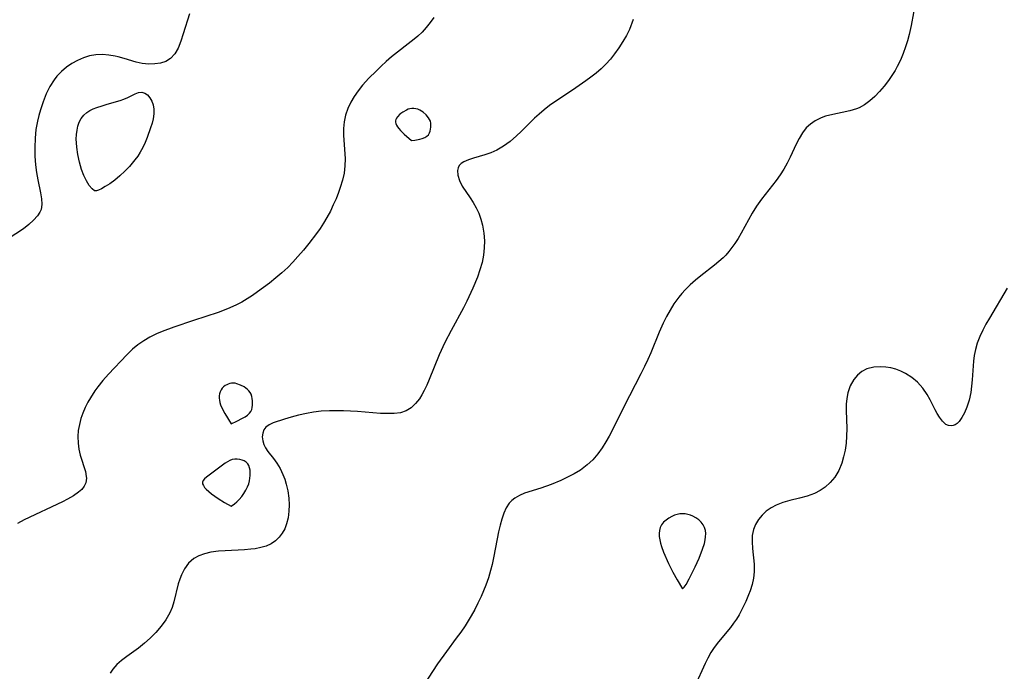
# Model space of a CAD drawing. Header units: metres. Extents: x 1073367 to 1082519, y 1569854 to 1574957.
# Tile 742 of 1056: x 1081262 to 1081480, y 1570932 to 1571076. Entities that reach past the tile are written whole.
import ezdxf

# ---------------------------------------------------------------- set-up
doc = ezdxf.new("R2010")
doc.units = ezdxf.units.M
doc.layers.add('CGG_CurvaNivelLidar_v1', color=253, linetype='Continuous', lineweight=30)

msp = doc.modelspace()

# ---------------------------------------------------------------- linework, layer by layer
at = {"layer": 'CGG_CurvaNivelLidar_v1'}
for p, q in [((1081460.2399, 1571080.3275, 79), (1081459.2361, 1571074.6715, 79)), ((1081299.2438, 1571077.2344, 77.5), (1081297.8985, 1571072.8, 77.5)), ((1081352.6011, 1571075.312, 78), (1081351.7102, 1571074.2028, 78)), ((1081353.4266, 1571076.4758, 78), (1081352.6011, 1571075.312, 78)), ((1081397.6214, 1571075.9661, 78.5), (1081396.7574, 1571073.7992, 78.5)), ((1081350.8058, 1571073.216, 78), (1081349.84, 1571072.2887, 78)), ((1081351.7102, 1571074.2028, 78), (1081350.8058, 1571073.216, 78)), ((1081396.7574, 1571073.7992, 78.5), (1081396.09, 1571072.4325, 78.5)), ((1081459.2361, 1571074.6715, 79), (1081458.7977, 1571072.6645, 79)), ((1081297.345, 1571071.1687, 77.5), (1081296.7303, 1571069.668, 77.5)), ((1081297.8985, 1571072.8, 77.5), (1081297.345, 1571071.1687, 77.5)), ((1081349.0558, 1571071.6132, 78), (1081344.0684, 1571067.7122, 78)), ((1081349.84, 1571072.2887, 78), (1081349.0558, 1571071.6132, 78)), ((1081395.3438, 1571071.1031, 78.5), (1081394.4503, 1571069.7005, 78.5)), ((1081396.09, 1571072.4325, 78.5), (1081395.3438, 1571071.1031, 78.5)), ((1081458.4221, 1571071.2757, 79), (1081457.9882, 1571069.9056, 79)), ((1081458.7977, 1571072.6645, 79), (1081458.4221, 1571071.2757, 79)), ((1081296.7303, 1571069.668, 77.5), (1081295.9936, 1571068.362, 77.5)), ((1081394.4503, 1571069.7005, 78.5), (1081393.4735, 1571068.3509, 78.5)), ((1081457.9882, 1571069.9056, 79), (1081457.4431, 1571068.4269, 79)), ((1081274.4517, 1571066.9432, 77.5), (1081273.1999, 1571066.237, 77.5)), ((1081275.7749, 1571067.517, 77.5), (1081274.4517, 1571066.9432, 77.5)), ((1081277.1423, 1571067.9359, 77.5), (1081275.7749, 1571067.517, 77.5)), ((1081278.5416, 1571068.1801, 77.5), (1081277.1423, 1571067.9359, 77.5)), ((1081279.9623, 1571068.2339, 77.5), (1081278.5416, 1571068.1801, 77.5)), ((1081281.3875, 1571068.1257, 77.5), (1081279.9623, 1571068.2339, 77.5)), ((1081282.8002, 1571067.8895, 77.5), (1081281.3875, 1571068.1257, 77.5)), ((1081283.4591, 1571067.7403, 77.5), (1081282.8002, 1571067.8895, 77.5)), ((1081284.8207, 1571067.3571, 77.5), (1081283.4591, 1571067.7403, 77.5)), ((1081287.4678, 1571066.5405, 77.5), (1081284.8207, 1571067.3571, 77.5)), ((1081288.77, 1571066.2483, 77.5), (1081287.4678, 1571066.5405, 77.5)), ((1081294.0489, 1571066.7117, 77.5), (1081292.878, 1571066.3261, 77.5)), ((1081295.0649, 1571067.3314, 77.5), (1081294.0489, 1571066.7117, 77.5)), ((1081295.9936, 1571068.362, 77.5), (1081295.0649, 1571067.3314, 77.5)), ((1081342.8837, 1571066.7012, 78), (1081341.7311, 1571065.6539, 78)), ((1081344.0684, 1571067.7122, 78), (1081342.8837, 1571066.7012, 78)), ((1081392.5445, 1571067.2143, 78.5), (1081391.5546, 1571066.1267, 78.5)), ((1081393.4735, 1571068.3509, 78.5), (1081392.5445, 1571067.2143, 78.5)), ((1081456.8272, 1571066.9825, 79), (1081456.1388, 1571065.5801, 79)), ((1081457.4431, 1571068.4269, 79), (1081456.8272, 1571066.9825, 79)), ((1081270.9086, 1571064.4649, 77.5), (1081269.8996, 1571063.4119, 77.5)), ((1081272.0146, 1571065.4076, 77.5), (1081270.9086, 1571064.4649, 77.5)), ((1081273.1999, 1571066.237, 77.5), (1081272.0146, 1571065.4076, 77.5)), ((1081290.2568, 1571066.1044, 77.5), (1081288.77, 1571066.2483, 77.5)), ((1081291.6002, 1571066.1334, 77.5), (1081290.2568, 1571066.1044, 77.5)), ((1081292.878, 1571066.3261, 77.5), (1081291.6002, 1571066.1334, 77.5)), ((1081340.6092, 1571064.5781, 78), (1081339.019, 1571062.9595, 78)), ((1081341.7311, 1571065.6539, 78), (1081340.6092, 1571064.5781, 78)), ((1081390.5076, 1571065.0902, 78.5), (1081389.4043, 1571064.1093, 78.5)), ((1081391.5546, 1571066.1267, 78.5), (1081390.5076, 1571065.0902, 78.5)), ((1081455.6412, 1571064.6799, 79), (1081455.1103, 1571063.8045, 79)), ((1081456.1388, 1571065.5801, 79), (1081455.6412, 1571064.6799, 79)), ((1081269.2873, 1571062.6406, 77.5), (1081268.3209, 1571061.1239, 77.5)), ((1081269.8996, 1571063.4119, 77.5), (1081269.2873, 1571062.6406, 77.5)), ((1081339.019, 1571062.9595, 78), (1081337.6426, 1571061.4254, 78)), ((1081387.1354, 1571062.3648, 78.5), (1081384.1643, 1571060.3285, 78.5)), ((1081388.2369, 1571063.1786, 78.5), (1081387.1354, 1571062.3648, 78.5)), ((1081389.4043, 1571064.1093, 78.5), (1081388.2369, 1571063.1786, 78.5)), ((1081454.2106, 1571062.4813, 79), (1081453.2448, 1571061.2259, 79)), ((1081455.1103, 1571063.8045, 79), (1081454.2106, 1571062.4813, 79)), ((1081268.3209, 1571061.1239, 77.5), (1081267.5043, 1571059.4863, 77.5)), ((1081287.9873, 1571059.8165, 77.5), (1081288.69, 1571059.8844, 77.5)), ((1081288.69, 1571059.8844, 77.5), (1081289.3388, 1571059.6874, 77.5)), ((1081336.6674, 1571060.2102, 78), (1081335.7822, 1571058.9544, 78)), ((1081337.6426, 1571061.4254, 78), (1081336.6674, 1571060.2102, 78)), ((1081384.1643, 1571060.3285, 78.5), (1081380.2247, 1571057.7411, 78.5)), ((1081452.2248, 1571060.0426, 79), (1081451.1701, 1571058.9552, 79)), ((1081453.2448, 1571061.2259, 79), (1081452.2248, 1571060.0426, 79)), ((1081266.8074, 1571057.7632, 77.5), (1081266.2118, 1571055.9816, 77.5)), ((1081267.5043, 1571059.4863, 77.5), (1081266.8074, 1571057.7632, 77.5)), ((1081281.0496, 1571057.245, 77.5), (1081283.9155, 1571058.0396, 77.5)), ((1081283.9155, 1571058.0396, 77.5), (1081284.7111, 1571058.315, 77.5)), ((1081284.7111, 1571058.315, 77.5), (1081285.6181, 1571058.7223, 77.5)), ((1081285.6181, 1571058.7223, 77.5), (1081287.2449, 1571059.5454, 77.5)), ((1081287.2449, 1571059.5454, 77.5), (1081287.9873, 1571059.8165, 77.5)), ((1081289.3388, 1571059.6874, 77.5), (1081289.9368, 1571059.2642, 77.5)), ((1081289.9368, 1571059.2642, 77.5), (1081290.4655, 1571058.664, 77.5)), ((1081290.4655, 1571058.664, 77.5), (1081290.8999, 1571057.9239, 77.5)), ((1081290.8999, 1571057.9239, 77.5), (1081291.2071, 1571057.0706, 77.5)), ((1081335.7822, 1571058.9544, 78), (1081335.0118, 1571057.6504, 78)), ((1081380.2247, 1571057.7411, 78.5), (1081379.0426, 1571056.9054, 78.5)), ((1081450.0653, 1571057.9694, 79), (1081448.9017, 1571057.1135, 79)), ((1081451.1701, 1571058.9552, 79), (1081450.0653, 1571057.9694, 79)), ((1081266.2118, 1571055.9816, 77.5), (1081265.858, 1571054.7315, 77.5)), ((1081276.5183, 1571055.4015, 77.5), (1081277.2012, 1571055.8319, 77.5)), ((1081277.2012, 1571055.8319, 77.5), (1081277.9505, 1571056.1896, 77.5)), ((1081277.9505, 1571056.1896, 77.5), (1081278.7472, 1571056.5017, 77.5)), ((1081278.7472, 1571056.5017, 77.5), (1081279.8847, 1571056.8898, 77.5)), ((1081279.8847, 1571056.8898, 77.5), (1081281.0496, 1571057.245, 77.5)), ((1081291.2071, 1571057.0706, 77.5), (1081291.3581, 1571056.1057, 77.5)), ((1081291.3581, 1571056.1057, 77.5), (1081291.3564, 1571055.0752, 77.5)), ((1081334.3655, 1571056.2503, 78), (1081333.8783, 1571054.8007, 78)), ((1081335.0118, 1571057.6504, 78), (1081334.3655, 1571056.2503, 78)), ((1081347.3282, 1571055.9201, 78.5), (1081346.5687, 1571055.4767, 78.5)), ((1081347.7243, 1571056.0931, 78.5), (1081347.3282, 1571055.9201, 78.5)), ((1081348.1279, 1571056.2211, 78.5), (1081347.7243, 1571056.0931, 78.5)), ((1081348.5379, 1571056.29, 78.5), (1081348.1279, 1571056.2211, 78.5)), ((1081348.9805, 1571056.2856, 78.5), (1081348.5379, 1571056.29, 78.5)), ((1081349.4241, 1571056.2124, 78.5), (1081348.9805, 1571056.2856, 78.5)), ((1081349.8633, 1571056.0836, 78.5), (1081349.4241, 1571056.2124, 78.5)), ((1081350.2924, 1571055.9067, 78.5), (1081349.8633, 1571056.0836, 78.5)), ((1081350.7041, 1571055.6841, 78.5), (1081350.2924, 1571055.9067, 78.5)), ((1081351.0659, 1571055.4365, 78.5), (1081350.7041, 1571055.6841, 78.5)), ((1081377.8673, 1571055.9981, 78.5), (1081376.7383, 1571055.0412, 78.5)), ((1081379.0426, 1571056.9054, 78.5), (1081377.8673, 1571055.9981, 78.5)), ((1081445.6549, 1571055.7288, 79), (1081441.1928, 1571054.8134, 79)), ((1081447.0872, 1571056.1765, 79), (1081445.6549, 1571055.7288, 79)), ((1081447.6672, 1571056.4228, 79), (1081447.0872, 1571056.1765, 79)), ((1081448.9017, 1571057.1135, 79), (1081447.6672, 1571056.4228, 79)), ((1081265.5597, 1571053.464, 77.5), (1081265.2425, 1571051.5954, 77.5)), ((1081265.858, 1571054.7315, 77.5), (1081265.5597, 1571053.464, 77.5)), ((1081274.8275, 1571053.2279, 77.5), (1081275.2678, 1571054.0548, 77.5)), ((1081275.2678, 1571054.0548, 77.5), (1081275.8337, 1571054.7854, 77.5)), ((1081275.8337, 1571054.7854, 77.5), (1081276.5183, 1571055.4015, 77.5)), ((1081291.2153, 1571054.0071, 77.5), (1081290.9725, 1571053.0066, 77.5)), ((1081291.3564, 1571055.0752, 77.5), (1081291.2153, 1571054.0071, 77.5)), ((1081333.8783, 1571054.8007, 78), (1081333.5626, 1571053.3117, 78)), ((1081344.9837, 1571053.8472, 78.5), (1081344.895, 1571053.5446, 78.5)), ((1081344.895, 1571053.5446, 78.5), (1081344.8976, 1571053.2342, 78.5)), ((1081345.1474, 1571054.1419, 78.5), (1081344.9837, 1571053.8472, 78.5)), ((1081345.3668, 1571054.429, 78.5), (1081345.1474, 1571054.1419, 78.5)), ((1081345.9192, 1571054.9775, 78.5), (1081345.3668, 1571054.429, 78.5)), ((1081346.5687, 1571055.4767, 78.5), (1081345.9192, 1571054.9775, 78.5)), ((1081351.7231, 1571054.8528, 78.5), (1081351.0659, 1571055.4365, 78.5)), ((1081352.2725, 1571054.1855, 78.5), (1081351.7231, 1571054.8528, 78.5)), ((1081352.4893, 1571053.8255, 78.5), (1081352.2725, 1571054.1855, 78.5)), ((1081352.6511, 1571053.4471, 78.5), (1081352.4893, 1571053.8255, 78.5)), ((1081352.7497, 1571053.0259, 78.5), (1081352.6511, 1571053.4471, 78.5)), ((1081375.7563, 1571054.1355, 78.5), (1081372.7501, 1571051.1698, 78.5)), ((1081376.7383, 1571055.0412, 78.5), (1081375.7563, 1571054.1355, 78.5)), ((1081437.9486, 1571053.5489, 79), (1081436.8928, 1571052.8215, 79)), ((1081439.2638, 1571054.2005, 79), (1081437.9486, 1571053.5489, 79)), ((1081440.2125, 1571054.5411, 79), (1081439.2638, 1571054.2005, 79)), ((1081441.1928, 1571054.8134, 79), (1081440.2125, 1571054.5411, 79)), ((1081265.2425, 1571051.5954, 77.5), (1081265.048, 1571049.7071, 77.5)), ((1081274.225, 1571050.4969, 77.5), (1081274.3388, 1571051.4566, 77.5)), ((1081274.3388, 1571051.4566, 77.5), (1081274.5329, 1571052.3714, 77.5)), ((1081274.5329, 1571052.3714, 77.5), (1081274.8275, 1571053.2279, 77.5)), ((1081290.6563, 1571051.9909, 77.5), (1081289.8701, 1571049.8143, 77.5)), ((1081290.9725, 1571053.0066, 77.5), (1081290.6563, 1571051.9909, 77.5)), ((1081333.4279, 1571051.8544, 78), (1081333.419, 1571050.3779, 78)), ((1081333.5626, 1571053.3117, 78), (1081333.4279, 1571051.8544, 78)), ((1081344.8976, 1571053.2342, 78.5), (1081344.9788, 1571052.9174, 78.5)), ((1081344.9788, 1571052.9174, 78.5), (1081345.1257, 1571052.5923, 78.5)), ((1081345.1257, 1571052.5923, 78.5), (1081345.3601, 1571052.2275, 78.5)), ((1081345.3601, 1571052.2275, 78.5), (1081345.6715, 1571051.8293, 78.5)), ((1081345.6715, 1571051.8293, 78.5), (1081346.0394, 1571051.4142, 78.5)), ((1081346.0394, 1571051.4142, 78.5), (1081346.8698, 1571050.5923, 78.5)), ((1081352.4721, 1571050.8613, 78.5), (1081352.6132, 1571051.2742, 78.5)), ((1081352.6132, 1571051.2742, 78.5), (1081352.7105, 1571051.7058, 78.5)), ((1081352.7105, 1571051.7058, 78.5), (1081352.7689, 1571052.1473, 78.5)), ((1081352.7846, 1571052.59, 78.5), (1081352.7497, 1571053.0259, 78.5)), ((1081352.7689, 1571052.1473, 78.5), (1081352.7846, 1571052.59, 78.5)), ((1081372.7501, 1571051.1698, 78.5), (1081371.7154, 1571050.1883, 78.5)), ((1081435.9565, 1571051.9506, 79), (1081435.1019, 1571050.8638, 79)), ((1081436.8928, 1571052.8215, 79), (1081435.9565, 1571051.9506, 79)), ((1081265.048, 1571049.7071, 77.5), (1081264.9574, 1571047.5983, 77.5)), ((1081274.1765, 1571049.5016, 77.5), (1081274.225, 1571050.4969, 77.5)), ((1081274.1985, 1571048.6321, 77.5), (1081274.1765, 1571049.5016, 77.5)), ((1081289.8701, 1571049.8143, 77.5), (1081289.4201, 1571048.721, 77.5)), ((1081333.419, 1571050.3779, 78), (1081333.7378, 1571045.1352, 78)), ((1081346.8698, 1571050.5923, 78.5), (1081348.5, 1571049.194, 78.5)), ((1081348.5, 1571049.194, 78.5), (1081349.2485, 1571049.2641, 78.5)), ((1081349.2485, 1571049.2641, 78.5), (1081350.2983, 1571049.452, 78.5)), ((1081350.2983, 1571049.452, 78.5), (1081350.8642, 1571049.6118, 78.5)), ((1081350.8642, 1571049.6118, 78.5), (1081351.402, 1571049.8276, 78.5)), ((1081351.402, 1571049.8276, 78.5), (1081351.8686, 1571050.1096, 78.5)), ((1081351.8686, 1571050.1096, 78.5), (1081352.2299, 1571050.464, 78.5)), ((1081352.2299, 1571050.464, 78.5), (1081352.4721, 1571050.8613, 78.5)), ((1081370.3256, 1571048.9848, 78.5), (1081368.8855, 1571047.9128, 78.5)), ((1081371.7154, 1571050.1883, 78.5), (1081370.3256, 1571048.9848, 78.5)), ((1081434.3671, 1571049.6517, 79), (1081433.711, 1571048.3518, 79)), ((1081435.1019, 1571050.8638, 79), (1081434.3671, 1571049.6517, 79)), ((1081264.9574, 1571047.5983, 77.5), (1081264.984, 1571045.6665, 77.5)), ((1081274.2812, 1571047.6836, 77.5), (1081274.1985, 1571048.6321, 77.5)), ((1081274.5256, 1571046.0604, 77.5), (1081274.2812, 1571047.6836, 77.5)), ((1081288.9249, 1571047.6394, 77.5), (1081288.3616, 1571046.5725, 77.5)), ((1081289.4201, 1571048.721, 77.5), (1081288.9249, 1571047.6394, 77.5)), ((1081367.3842, 1571047.0219, 78.5), (1081366.0682, 1571046.4404, 78.5)), ((1081368.8855, 1571047.9128, 78.5), (1081367.3842, 1571047.0219, 78.5)), ((1081433.711, 1571048.3518, 79), (1081432.4155, 1571045.4923, 79)), ((1081264.984, 1571045.6665, 77.5), (1081265.1204, 1571043.7674, 77.5)), ((1081274.8906, 1571044.3864, 77.5), (1081274.5256, 1571046.0604, 77.5)), ((1081287.1698, 1571044.8524, 77.5), (1081285.9796, 1571043.4429, 77.5)), ((1081287.8166, 1571045.7275, 77.5), (1081287.1698, 1571044.8524, 77.5)), ((1081288.3616, 1571046.5725, 77.5), (1081287.8166, 1571045.7275, 77.5)), ((1081333.7378, 1571045.1352, 78), (1081333.7119, 1571043.5329, 78)), ((1081361.1223, 1571044.9053, 78.5), (1081360.0426, 1571044.4443, 78.5)), ((1081362.2495, 1571045.2628, 78.5), (1081361.1223, 1571044.9053, 78.5)), ((1081364.7627, 1571045.9891, 78.5), (1081362.2495, 1571045.2628, 78.5)), ((1081366.0682, 1571046.4404, 78.5), (1081364.7627, 1571045.9891, 78.5)), ((1081432.4155, 1571045.4923, 79), (1081431.7451, 1571044.1229, 79)), ((1081265.1204, 1571043.7674, 77.5), (1081265.3429, 1571042.0897, 77.5)), ((1081275.358, 1571042.7532, 77.5), (1081274.8906, 1571044.3864, 77.5)), ((1081275.8525, 1571041.3949, 77.5), (1081275.358, 1571042.7532, 77.5)), ((1081285.9796, 1571043.4429, 77.5), (1081284.9226, 1571042.3551, 77.5)), ((1081333.7119, 1571043.5329, 78), (1081333.5156, 1571041.941, 78)), ((1081358.7945, 1571043.1152, 78.5), (1081358.6747, 1571042.4952, 78.5)), ((1081358.6747, 1571042.4952, 78.5), (1081358.737, 1571041.475, 78.5)), ((1081359.062, 1571043.6514, 78.5), (1081358.7945, 1571043.1152, 78.5)), ((1081359.4839, 1571044.0857, 78.5), (1081359.062, 1571043.6514, 78.5)), ((1081360.0426, 1571044.4443, 78.5), (1081359.4839, 1571044.0857, 78.5)), ((1081431.0133, 1571042.8206, 79), (1081430.199, 1571041.5554, 79)), ((1081431.7451, 1571044.1229, 79), (1081431.0133, 1571042.8206, 79)), ((1081265.3429, 1571042.0897, 77.5), (1081265.6393, 1571040.472, 77.5)), ((1081265.6393, 1571040.472, 77.5), (1081266.2758, 1571037.565, 77.5)), ((1081276.4089, 1571040.2036, 77.5), (1081275.8525, 1571041.3949, 77.5)), ((1081282.6871, 1571040.4062, 77.5), (1081281.5973, 1571039.6031, 77.5)), ((1081283.8104, 1571041.333, 77.5), (1081282.6871, 1571040.4062, 77.5)), ((1081284.9226, 1571042.3551, 77.5), (1081283.8104, 1571041.333, 77.5)), ((1081333.1673, 1571040.3551, 78), (1081332.6983, 1571038.7765, 78)), ((1081333.5156, 1571041.941, 78), (1081333.1673, 1571040.3551, 78)), ((1081358.737, 1571041.475, 78.5), (1081359.102, 1571040.2932, 78.5)), ((1081359.102, 1571040.2932, 78.5), (1081359.7224, 1571039.0738, 78.5)), ((1081429.2856, 1571040.2983, 79), (1081426.0328, 1571036.1506, 79)), ((1081430.199, 1571041.5554, 79), (1081429.2856, 1571040.2983, 79)), ((1081277.0112, 1571039.2357, 77.5), (1081276.4089, 1571040.2036, 77.5)), ((1081277.6847, 1571038.4654, 77.5), (1081277.0112, 1571039.2357, 77.5)), ((1081278.2272, 1571038.0413, 77.5), (1081277.6847, 1571038.4654, 77.5)), ((1081278.5, 1571037.9855, 77.5), (1081278.2272, 1571038.0413, 77.5)), ((1081279.0905, 1571038.1698, 77.5), (1081278.6536, 1571038.0018, 77.5)), ((1081279.7536, 1571038.4852, 77.5), (1081279.0905, 1571038.1698, 77.5)), ((1081280.5871, 1571038.9494, 77.5), (1081279.7536, 1571038.4852, 77.5)), ((1081281.5973, 1571039.6031, 77.5), (1081280.5871, 1571038.9494, 77.5)), ((1081332.6983, 1571038.7765, 78), (1081332.2898, 1571037.6197, 78)), ((1081359.7224, 1571039.0738, 78.5), (1081361.4755, 1571036.4947, 78.5)), ((1081266.2758, 1571037.565, 77.5), (1081266.4977, 1571036.2436, 77.5)), ((1081266.4977, 1571036.2436, 77.5), (1081266.5582, 1571035.0304, 77.5)), ((1081278.6536, 1571038.0018, 77.5), (1081278.5, 1571037.9855, 77.5)), ((1081331.7435, 1571036.2484, 78), (1081331.1408, 1571034.8882, 78)), ((1081332.2898, 1571037.6197, 78), (1081331.7435, 1571036.2484, 78)), ((1081361.4755, 1571036.4947, 78.5), (1081362.1682, 1571035.4074, 78.5)), ((1081426.0328, 1571036.1506, 79), (1081424.969, 1571034.6377, 79)), ((1081266.3617, 1571033.9071, 77.5), (1081266.1056, 1571033.3012, 77.5)), ((1081266.4941, 1571034.4284, 77.5), (1081266.3617, 1571033.9071, 77.5)), ((1081266.5582, 1571035.0304, 77.5), (1081266.4941, 1571034.4284, 77.5)), ((1081331.1408, 1571034.8882, 78), (1081330.4866, 1571033.5424, 78)), ((1081362.1682, 1571035.4074, 78.5), (1081362.812, 1571034.256, 78.5)), ((1081362.812, 1571034.256, 78.5), (1081363.3803, 1571033.045, 78.5)), ((1081424.969, 1571034.6377, 79), (1081423.9824, 1571033.0728, 79)), ((1081265.596, 1571032.4901, 77.5), (1081264.7257, 1571031.4837, 77.5)), ((1081266.1056, 1571033.3012, 77.5), (1081265.596, 1571032.4901, 77.5)), ((1081329.7338, 1571032.1305, 78), (1081328.998, 1571030.8819, 78)), ((1081330.4866, 1571033.5424, 78), (1081329.7338, 1571032.1305, 78)), ((1081363.3803, 1571033.045, 78.5), (1081363.8597, 1571031.7431, 78.5)), ((1081363.8597, 1571031.7431, 78.5), (1081364.2219, 1571030.3937, 78.5)), ((1081423.9824, 1571033.0728, 79), (1081421.5262, 1571028.6334, 79)), ((1081262.4777, 1571029.6165, 77.5), (1081259.1075, 1571027.3945, 77.5)), ((1081263.6712, 1571030.5243, 77.5), (1081262.4777, 1571029.6165, 77.5)), ((1081264.7257, 1571031.4837, 77.5), (1081263.6712, 1571030.5243, 77.5)), ((1081328.2091, 1571029.6619, 78), (1081327.4147, 1571028.5338, 78)), ((1081328.998, 1571030.8819, 78), (1081328.2091, 1571029.6619, 78)), ((1081364.2219, 1571030.3937, 78.5), (1081364.5018, 1571028.6692, 78.5)), ((1081327.4147, 1571028.5338, 78), (1081325.7269, 1571026.34, 78)), ((1081364.5018, 1571028.6692, 78.5), (1081364.618, 1571026.9114, 78.5)), ((1081420.848, 1571027.4715, 79), (1081420.1345, 1571026.3414, 79)), ((1081421.5262, 1571028.6334, 79), (1081420.848, 1571027.4715, 79)), ((1081325.7269, 1571026.34, 78), (1081324.5348, 1571024.8874, 78)), ((1081364.5981, 1571025.3498, 78.5), (1081364.4452, 1571023.7895, 78.5)), ((1081364.618, 1571026.9114, 78.5), (1081364.5981, 1571025.3498, 78.5)), ((1081419.5069, 1571025.4381, 79), (1081418.8339, 1571024.5739, 79)), ((1081420.1345, 1571026.3414, 79), (1081419.5069, 1571025.4381, 79)), ((1081323.3113, 1571023.4633, 78), (1081322.1936, 1571022.2278, 78)), ((1081324.5348, 1571024.8874, 78), (1081323.3113, 1571023.4633, 78)), ((1081364.4452, 1571023.7895, 78.5), (1081364.1171, 1571022.1419, 78.5)), ((1081417.5429, 1571023.1907, 79), (1081416.6099, 1571022.3436, 79)), ((1081418.1321, 1571023.7841, 79), (1081417.5429, 1571023.1907, 79)), ((1081418.8339, 1571024.5739, 79), (1081418.1321, 1571023.7841, 79)), ((1081321.0349, 1571021.037, 78), (1081319.7478, 1571019.8385, 78)), ((1081322.1936, 1571022.2278, 78), (1081321.0349, 1571021.037, 78)), ((1081364.1171, 1571022.1419, 78.5), (1081363.6497, 1571020.5051, 78.5)), ((1081415.6331, 1571021.5366, 79), (1081412.5915, 1571019.1879, 79)), ((1081416.6099, 1571022.3436, 79), (1081415.6331, 1571021.5366, 79)), ((1081318.4078, 1571018.7032, 78), (1081316.9697, 1571017.5788, 78)), ((1081319.7478, 1571019.8385, 78), (1081318.4078, 1571018.7032, 78)), ((1081363.0802, 1571018.8761, 78.5), (1081362.0766, 1571016.4132, 78.5)), ((1081363.6497, 1571020.5051, 78.5), (1081363.0802, 1571018.8761, 78.5)), ((1081412.5915, 1571019.1879, 79), (1081411.3931, 1571018.1966, 79)), ((1081316.9697, 1571017.5788, 78), (1081314.3688, 1571015.6507, 78)), ((1081362.0766, 1571016.4132, 78.5), (1081360.7559, 1571013.5954, 78.5)), ((1081410.2352, 1571017.1534, 79), (1081409.131, 1571016.0521, 79)), ((1081411.3931, 1571018.1966, 79), (1081410.2352, 1571017.1534, 79)), ((1081480.5175, 1571016.4708, 79.5), (1081476.5499, 1571009.7791, 79.5)), ((1081312.0415, 1571014.057, 78), (1081310.8936, 1571013.3712, 78)), ((1081313.2166, 1571014.8342, 78), (1081312.0415, 1571014.057, 78)), ((1081314.3688, 1571015.6507, 78), (1081313.2166, 1571014.8342, 78)), ((1081407.7149, 1571014.4208, 79), (1081406.6516, 1571012.9745, 79)), ((1081408.4055, 1571015.252, 79), (1081407.7149, 1571014.4208, 79)), ((1081409.131, 1571016.0521, 79), (1081408.4055, 1571015.252, 79)), ((1081308.2294, 1571012.0719, 78), (1081306.9291, 1571011.5506, 78)), ((1081309.711, 1571012.7458, 78), (1081308.2294, 1571012.0719, 78)), ((1081310.8936, 1571013.3712, 78), (1081309.711, 1571012.7458, 78)), ((1081359.9742, 1571012.075, 78.5), (1081357.243, 1571007.0745, 78.5)), ((1081360.7559, 1571013.5954, 78.5), (1081359.9742, 1571012.075, 78.5)), ((1081406.6516, 1571012.9745, 79), (1081405.7743, 1571011.5882, 79)), ((1081305.6066, 1571011.0685, 78), (1081300.1595, 1571009.2798, 78)), ((1081306.9291, 1571011.5506, 78), (1081305.6066, 1571011.0685, 78)), ((1081404.9723, 1571010.1485, 79), (1081404.2334, 1571008.6671, 79)), ((1081405.7743, 1571011.5882, 79), (1081404.9723, 1571010.1485, 79)), ((1081476.5499, 1571009.7791, 79.5), (1081475.7963, 1571008.4553, 79.5)), ((1081295.8097, 1571007.8091, 78), (1081293.2248, 1571006.8405, 78)), ((1081300.1595, 1571009.2798, 78), (1081295.8097, 1571007.8091, 78)), ((1081404.2334, 1571008.6671, 79), (1081403.3528, 1571006.6913, 79)), ((1081475.7963, 1571008.4553, 79.5), (1081475.0914, 1571007.1201, 79.5)), ((1081290.4975, 1571005.5924, 78), (1081289.1131, 1571004.7945, 78)), ((1081291.9474, 1571006.2958, 78), (1081290.4975, 1571005.5924, 78)), ((1081293.2248, 1571006.8405, 78), (1081291.9474, 1571006.2958, 78)), ((1081357.243, 1571007.0745, 78.5), (1081355.876, 1571004.4039, 78.5)), ((1081403.3528, 1571006.6913, 79), (1081401.5079, 1571002.1192, 79)), ((1081474.4319, 1571005.7104, 79.5), (1081473.8724, 1571004.2761, 79.5)), ((1081475.0914, 1571007.1201, 79.5), (1081474.4319, 1571005.7104, 79.5)), ((1081287.8137, 1571003.883, 78), (1081286.6406, 1571002.9067, 78)), ((1081289.1131, 1571004.7945, 78), (1081287.8137, 1571003.883, 78)), ((1081355.876, 1571004.4039, 78.5), (1081354.6173, 1571001.6479, 78.5)), ((1081473.8724, 1571004.2761, 79.5), (1081473.4409, 1571002.812, 79.5)), ((1081285.3783, 1571001.6992, 78), (1081281.3197, 1570997.3599, 78)), ((1081286.6406, 1571002.9067, 78), (1081285.3783, 1571001.6992, 78)), ((1081354.6173, 1571001.6479, 78.5), (1081352.389, 1570996.1818, 78.5)), ((1081401.5079, 1571002.1192, 79), (1081400.8894, 1571000.6622, 79)), ((1081473.1908, 1571001.541, 79.5), (1081473.0263, 1571000.2519, 79.5)), ((1081473.4409, 1571002.812, 79.5), (1081473.1908, 1571001.541, 79.5)), ((1081400.1369, 1570999.0528, 79), (1081399.3357, 1570997.4623, 79)), ((1081400.8894, 1571000.6622, 79), (1081400.1369, 1570999.0528, 79)), ((1081450.9069, 1570998.9423, 79.5), (1081449.4209, 1570998.5508, 79.5)), ((1081452.4974, 1570999.0395, 79.5), (1081450.9069, 1570998.9423, 79.5)), ((1081453.6171, 1570998.9647, 79.5), (1081452.4974, 1570999.0395, 79.5)), ((1081454.7418, 1570998.7701, 79.5), (1081453.6171, 1570998.9647, 79.5)), ((1081455.8409, 1570998.4522, 79.5), (1081454.7418, 1570998.7701, 79.5)), ((1081473.0263, 1571000.2519, 79.5), (1081472.7425, 1570996.0888, 79.5)), ((1081281.3197, 1570997.3599, 78), (1081280.0875, 1570995.9898, 78)), ((1081399.3357, 1570997.4623, 79), (1081395.5296, 1570990.1531, 79)), ((1081447.3196, 1570997.1517, 79.5), (1081446.4769, 1570996.1622, 79.5)), ((1081448.3067, 1570997.9592, 79.5), (1081447.3196, 1570997.1517, 79.5)), ((1081449.4209, 1570998.5508, 79.5), (1081448.3067, 1570997.9592, 79.5)), ((1081456.9198, 1570998.024, 79.5), (1081455.8409, 1570998.4522, 79.5)), ((1081457.9692, 1570997.5029, 79.5), (1081456.9198, 1570998.024, 79.5)), ((1081459.3549, 1570996.6429, 79.5), (1081457.9692, 1570997.5029, 79.5)), ((1081460.6144, 1570995.6109, 79.5), (1081459.3549, 1570996.6429, 79.5)), ((1081278.9227, 1570994.5713, 78), (1081278.2984, 1570993.7175, 78)), ((1081280.0875, 1570995.9898, 78), (1081278.9227, 1570994.5713, 78)), ((1081306.838, 1570994.5665, 78.5), (1081306.5232, 1570994.2431, 78.5)), ((1081307.1934, 1570994.847, 78.5), (1081306.838, 1570994.5665, 78.5)), ((1081307.5087, 1570995.0375, 78.5), (1081307.1934, 1570994.847, 78.5)), ((1081307.8427, 1570995.1914, 78.5), (1081307.5087, 1570995.0375, 78.5)), ((1081308.1913, 1570995.305, 78.5), (1081307.8427, 1570995.1914, 78.5)), ((1081308.5514, 1570995.372, 78.5), (1081308.1913, 1570995.305, 78.5)), ((1081308.9526, 1570995.3866, 78.5), (1081308.5514, 1570995.372, 78.5)), ((1081309.3595, 1570995.3482, 78.5), (1081308.9526, 1570995.3866, 78.5)), ((1081309.7673, 1570995.2653, 78.5), (1081309.3595, 1570995.3482, 78.5)), ((1081310.598, 1570994.9721, 78.5), (1081309.7673, 1570995.2653, 78.5)), ((1081311.4099, 1570994.5331, 78.5), (1081310.598, 1570994.9721, 78.5)), ((1081311.7862, 1570994.2735, 78.5), (1081311.4099, 1570994.5331, 78.5)), ((1081351.8553, 1570994.9473, 78.5), (1081351.2903, 1570993.7651, 78.5)), ((1081352.389, 1570996.1818, 78.5), (1081351.8553, 1570994.9473, 78.5)), ((1081445.6952, 1570994.7954, 79.5), (1081445.1623, 1570993.2595, 79.5)), ((1081446.4769, 1570996.1622, 79.5), (1081445.6952, 1570994.7954, 79.5)), ((1081461.7741, 1570994.3063, 79.5), (1081460.6144, 1570995.6109, 79.5)), ((1081472.6182, 1570994.6885, 79.5), (1081472.4261, 1570993.3208, 79.5)), ((1081472.7425, 1570996.0888, 79.5), (1081472.6182, 1570994.6885, 79.5)), ((1081278.2984, 1570993.7175, 78), (1081277.3004, 1570992.1521, 78)), ((1081305.8542, 1570992.5725, 78.5), (1081305.848, 1570992.0853, 78.5)), ((1081305.9187, 1570993.0434, 78.5), (1081305.8542, 1570992.5725, 78.5)), ((1081306.053, 1570993.4884, 78.5), (1081305.9187, 1570993.0434, 78.5)), ((1081306.2572, 1570993.8829, 78.5), (1081306.053, 1570993.4884, 78.5)), ((1081306.5232, 1570994.2431, 78.5), (1081306.2572, 1570993.8829, 78.5)), ((1081312.1339, 1570993.9883, 78.5), (1081311.7862, 1570994.2735, 78.5)), ((1081312.4431, 1570993.675, 78.5), (1081312.1339, 1570993.9883, 78.5)), ((1081312.7009, 1570993.3288, 78.5), (1081312.4431, 1570993.675, 78.5)), ((1081312.9117, 1570992.907, 78.5), (1081312.7009, 1570993.3288, 78.5)), ((1081313.0593, 1570992.4507, 78.5), (1081312.9117, 1570992.907, 78.5)), ((1081313.1573, 1570991.9716, 78.5), (1081313.0593, 1570992.4507, 78.5)), ((1081350.7778, 1570992.8201, 78.5), (1081350.2244, 1570991.9372, 78.5)), ((1081351.2903, 1570993.7651, 78.5), (1081350.7778, 1570992.8201, 78.5)), ((1081445.1623, 1570993.2595, 79.5), (1081444.9318, 1570992.0041, 79.5)), ((1081462.7557, 1570992.8548, 79.5), (1081461.7741, 1570994.3063, 79.5)), ((1081463.3964, 1570991.7086, 79.5), (1081462.7557, 1570992.8548, 79.5)), ((1081472.4261, 1570993.3208, 79.5), (1081472.0391, 1570991.6176, 79.5)), ((1081276.7686, 1570991.1977, 78), (1081276.1702, 1570989.9925, 78)), ((1081277.3004, 1570992.1521, 78), (1081276.7686, 1570991.1977, 78)), ((1081305.848, 1570992.0853, 78.5), (1081305.8942, 1570991.59, 78.5)), ((1081305.8942, 1570991.59, 78.5), (1081305.9939, 1570991.0908, 78.5)), ((1081305.9939, 1570991.0908, 78.5), (1081306.1773, 1570990.5427, 78.5)), ((1081306.1773, 1570990.5427, 78.5), (1081306.4386, 1570989.9424, 78.5)), ((1081313.2146, 1570991.4794, 78.5), (1081313.1573, 1570991.9716, 78.5)), ((1081313.1629, 1570990.0075, 78.5), (1081313.2198, 1570990.4888, 78.5)), ((1081313.2198, 1570990.4888, 78.5), (1081313.2146, 1570991.4794, 78.5)), ((1081349.372, 1570990.8383, 78.5), (1081348.4116, 1570989.9262, 78.5)), ((1081350.2244, 1570991.9372, 78.5), (1081349.372, 1570990.8383, 78.5)), ((1081395.5296, 1570990.1531, 79), (1081393.0215, 1570985.0434, 79)), ((1081444.8236, 1570990.693, 79.5), (1081444.8046, 1570989.3426, 79.5)), ((1081444.9318, 1570992.0041, 79.5), (1081444.8236, 1570990.693, 79.5)), ((1081464.5523, 1570989.4486, 79.5), (1081463.3964, 1570991.7086, 79.5)), ((1081472.0391, 1570991.6176, 79.5), (1081471.5221, 1570990.0259, 79.5)), ((1081275.6462, 1570988.7654, 78), (1081275.209, 1570987.5193, 78)), ((1081276.1702, 1570989.9925, 78), (1081275.6462, 1570988.7654, 78)), ((1081306.4386, 1570989.9424, 78.5), (1081307.0976, 1570988.6899, 78.5)), ((1081307.0976, 1570988.6899, 78.5), (1081308.5, 1570986.39, 78.5)), ((1081310.9803, 1570987.5876, 78.5), (1081311.5785, 1570987.9446, 78.5)), ((1081311.5785, 1570987.9446, 78.5), (1081312.122, 1570988.3249, 78.5)), ((1081312.122, 1570988.3249, 78.5), (1081312.569, 1570988.7212, 78.5)), ((1081312.569, 1570988.7212, 78.5), (1081312.8774, 1570989.1258, 78.5)), ((1081312.8774, 1570989.1258, 78.5), (1081313.0544, 1570989.5489, 78.5)), ((1081313.0544, 1570989.5489, 78.5), (1081313.1629, 1570990.0075, 78.5)), ((1081321.8292, 1570987.8572, 78.5), (1081320.2985, 1570987.3832, 78.5)), ((1081323.4606, 1570988.3047, 78.5), (1081321.8292, 1570987.8572, 78.5)), ((1081325.1712, 1570988.6877, 78.5), (1081323.4606, 1570988.3047, 78.5)), ((1081326.7837, 1570988.9654, 78.5), (1081325.1712, 1570988.6877, 78.5)), ((1081328.4348, 1570989.1592, 78.5), (1081326.7837, 1570988.9654, 78.5)), ((1081330.297, 1570989.263, 78.5), (1081328.4348, 1570989.1592, 78.5)), ((1081332.1796, 1570989.2739, 78.5), (1081330.297, 1570989.263, 78.5)), ((1081333.3736, 1570989.2455, 78.5), (1081332.1796, 1570989.2739, 78.5)), ((1081336.4805, 1570989.0757, 78.5), (1081333.3736, 1570989.2455, 78.5)), ((1081341.5672, 1570988.6936, 78.5), (1081336.4805, 1570989.0757, 78.5)), ((1081343.1323, 1570988.6317, 78.5), (1081341.5672, 1570988.6936, 78.5)), ((1081344.6403, 1570988.6579, 78.5), (1081343.1323, 1570988.6317, 78.5)), ((1081346.0469, 1570988.838, 78.5), (1081344.6403, 1570988.6579, 78.5)), ((1081347.3256, 1570989.2509, 78.5), (1081346.0469, 1570988.838, 78.5)), ((1081348.4116, 1570989.9262, 78.5), (1081347.3256, 1570989.2509, 78.5)), ((1081444.8046, 1570989.3426, 79.5), (1081444.9338, 1570985.3652, 79.5)), ((1081465.0023, 1570988.6314, 79.5), (1081464.5523, 1570989.4486, 79.5)), ((1081465.4601, 1570987.8793, 79.5), (1081465.0023, 1570988.6314, 79.5)), ((1081466.1581, 1570986.9274, 79.5), (1081465.4601, 1570987.8793, 79.5)), ((1081471.0193, 1570988.8237, 79.5), (1081470.4535, 1570987.7619, 79.5)), ((1081471.5221, 1570990.0259, 79.5), (1081471.0193, 1570988.8237, 79.5)), ((1081274.8582, 1570986.1946, 78), (1081274.6259, 1570984.8618, 78)), ((1081275.209, 1570987.5193, 78), (1081274.8582, 1570986.1946, 78)), ((1081308.5, 1570986.39, 78.5), (1081309.7832, 1570986.9742, 78.5)), ((1081309.7832, 1570986.9742, 78.5), (1081310.9803, 1570987.5876, 78.5)), ((1081316.9241, 1570986.1586, 78.5), (1081316.2085, 1570985.6417, 78.5)), ((1081317.8336, 1570986.5599, 78.5), (1081316.9241, 1570986.1586, 78.5)), ((1081320.2985, 1570987.3832, 78.5), (1081317.8336, 1570986.5599, 78.5)), ((1081466.9104, 1570986.2487, 79.5), (1081466.1581, 1570986.9274, 79.5)), ((1081467.5153, 1570985.9758, 79.5), (1081466.9104, 1570986.2487, 79.5)), ((1081468.1414, 1570985.9098, 79.5), (1081467.5153, 1570985.9758, 79.5)), ((1081468.5468, 1570985.9816, 79.5), (1081468.1414, 1570985.9098, 79.5)), ((1081468.9343, 1570986.1415, 79.5), (1081468.5468, 1570985.9816, 79.5)), ((1081469.3929, 1570986.4575, 79.5), (1081468.9343, 1570986.1415, 79.5)), ((1081469.8237, 1570986.8868, 79.5), (1081469.3929, 1570986.4575, 79.5)), ((1081470.4535, 1570987.7619, 79.5), (1081469.8237, 1570986.8868, 79.5)), ((1081274.6259, 1570984.8618, 78), (1081274.5224, 1570983.5315, 78)), ((1081274.5224, 1570983.5315, 78), (1081274.564, 1570982.116, 78)), ((1081315.4962, 1570984.2775, 78.5), (1081315.4095, 1570983.4604, 78.5)), ((1081315.759, 1570985.0188, 78.5), (1081315.4962, 1570984.2775, 78.5)), ((1081316.2085, 1570985.6417, 78.5), (1081315.759, 1570985.0188, 78.5)), ((1081392.3114, 1570983.6625, 79), (1081391.5625, 1570982.3458, 79)), ((1081393.0215, 1570985.0434, 79), (1081392.3114, 1570983.6625, 79)), ((1081444.9177, 1570983.6675, 79.5), (1081444.7945, 1570982.0724, 79.5)), ((1081444.9338, 1570985.3652, 79.5), (1081444.9177, 1570983.6675, 79.5)), ((1081274.564, 1570982.116, 78), (1081274.7437, 1570980.7334, 78)), ((1081315.4095, 1570983.4604, 78.5), (1081315.4882, 1570982.6343, 78.5)), ((1081315.4882, 1570982.6343, 78.5), (1081315.7186, 1570981.8078, 78.5)), ((1081315.7186, 1570981.8078, 78.5), (1081316.0962, 1570981.0137, 78.5)), ((1081391.5625, 1570982.3458, 79), (1081390.7552, 1570981.0779, 79)), ((1081444.7945, 1570982.0724, 79.5), (1081444.5651, 1570980.4995, 79.5)), ((1081274.7437, 1570980.7334, 78), (1081275.0388, 1570979.4033, 78)), ((1081275.0388, 1570979.4033, 78), (1081276.1851, 1570975.7788, 78)), ((1081316.0962, 1570981.0137, 78.5), (1081316.6214, 1570980.257, 78.5)), ((1081316.6214, 1570980.257, 78.5), (1081317.8957, 1570978.7059, 78.5)), ((1081389.7459, 1570979.6909, 79), (1081388.6412, 1570978.4037, 79)), ((1081390.7552, 1570981.0779, 79), (1081389.7459, 1570979.6909, 79)), ((1081444.5651, 1570980.4995, 79.5), (1081444.2507, 1570979.0395, 79.5)), ((1081307.1743, 1570977.6287, 78.5), (1081303.0016, 1570974.5743, 78.5)), ((1081307.6889, 1570977.967, 78.5), (1081307.1743, 1570977.6287, 78.5)), ((1081308.2116, 1570978.249, 78.5), (1081307.6889, 1570977.967, 78.5)), ((1081308.7476, 1570978.4481, 78.5), (1081308.2116, 1570978.249, 78.5)), ((1081309.2937, 1570978.5412, 78.5), (1081308.7476, 1570978.4481, 78.5)), ((1081309.8464, 1570978.5435, 78.5), (1081309.2937, 1570978.5412, 78.5)), ((1081310.3931, 1570978.4707, 78.5), (1081309.8464, 1570978.5435, 78.5)), ((1081310.9198, 1570978.3317, 78.5), (1081310.3931, 1570978.4707, 78.5)), ((1081311.4101, 1570978.1295, 78.5), (1081310.9198, 1570978.3317, 78.5)), ((1081311.8436, 1570977.861, 78.5), (1081311.4101, 1570978.1295, 78.5)), ((1081312.1946, 1570977.5163, 78.5), (1081311.8436, 1570977.861, 78.5)), ((1081312.4352, 1570977.1015, 78.5), (1081312.1946, 1570977.5163, 78.5)), ((1081312.5911, 1570976.6216, 78.5), (1081312.4352, 1570977.1015, 78.5)), ((1081317.8957, 1570978.7059, 78.5), (1081318.6409, 1570977.6479, 78.5)), ((1081318.6409, 1570977.6479, 78.5), (1081319.3369, 1570976.4626, 78.5)), ((1081387.424, 1570977.244, 79), (1081386.6895, 1570976.6632, 79)), ((1081388.6412, 1570978.4037, 79), (1081387.424, 1570977.244, 79)), ((1081443.8274, 1570977.6305, 79.5), (1081443.151, 1570976.0341, 79.5)), ((1081444.2507, 1570979.0395, 79.5), (1081443.8274, 1570977.6305, 79.5)), ((1081276.1851, 1570975.7788, 78), (1081276.3962, 1570974.702, 78)), ((1081312.68, 1570976.094, 78.5), (1081312.5911, 1570976.6216, 78.5)), ((1081312.6498, 1570974.3485, 78.5), (1081312.7032, 1570974.9475, 78.5)), ((1081312.7146, 1570975.5323, 78.5), (1081312.68, 1570976.094, 78.5)), ((1081312.7032, 1570974.9475, 78.5), (1081312.7146, 1570975.5323, 78.5)), ((1081319.3369, 1570976.4626, 78.5), (1081319.9562, 1570975.1725, 78.5)), ((1081319.9562, 1570975.1725, 78.5), (1081320.3631, 1570974.1207, 78.5)), ((1081384.5156, 1570975.2763, 79), (1081383.0511, 1570974.5147, 79)), ((1081385.9196, 1570976.1257, 79), (1081384.5156, 1570975.2763, 79)), ((1081386.6895, 1570976.6632, 79), (1081385.9196, 1570976.1257, 79)), ((1081443.151, 1570976.0341, 79.5), (1081442.282, 1570974.5709, 79.5)), ((1081276.2663, 1570973.2564, 78), (1081275.93, 1570972.5501, 78)), ((1081276.396, 1570973.8281, 78), (1081276.2663, 1570973.2564, 78)), ((1081276.4211, 1570974.3162, 78), (1081276.396, 1570973.8281, 78)), ((1081276.3962, 1570974.702, 78), (1081276.4211, 1570974.3162, 78)), ((1081302.2985, 1570973.8306, 78.5), (1081302.1434, 1570973.4467, 78.5)), ((1081302.1434, 1570973.4467, 78.5), (1081302.1686, 1570973.0632, 78.5)), ((1081302.1686, 1570973.0632, 78.5), (1081302.3394, 1570972.6692, 78.5)), ((1081302.5994, 1570974.2049, 78.5), (1081302.2985, 1570973.8306, 78.5)), ((1081302.3394, 1570972.6692, 78.5), (1081302.6202, 1570972.2679, 78.5)), ((1081303.0016, 1570974.5743, 78.5), (1081302.5994, 1570974.2049, 78.5)), ((1081312.1248, 1570972.3893, 78.5), (1081312.3913, 1570973.0975, 78.5)), ((1081312.3913, 1570973.0975, 78.5), (1081312.5544, 1570973.7432, 78.5)), ((1081312.5544, 1570973.7432, 78.5), (1081312.6498, 1570974.3485, 78.5)), ((1081320.3631, 1570974.1207, 78.5), (1081320.7026, 1570973.0285, 78.5)), ((1081320.7026, 1570973.0285, 78.5), (1081321.052, 1570971.4832, 78.5)), ((1081379.3985, 1570972.9338, 79), (1081377.1482, 1570972.1124, 79)), ((1081381.5502, 1570973.8229, 79), (1081379.3985, 1570972.9338, 79)), ((1081383.0511, 1570974.5147, 79), (1081381.5502, 1570973.8229, 79)), ((1081441.2911, 1570973.3576, 79.5), (1081440.137, 1570972.3123, 79.5)), ((1081442.282, 1570974.5709, 79.5), (1081441.2911, 1570973.3576, 79.5)), ((1081273.5347, 1570970.3913, 78), (1081272.2411, 1570969.6442, 78)), ((1081274.663, 1570971.1923, 78), (1081273.5347, 1570970.3913, 78)), ((1081275.3767, 1570971.8454, 78), (1081274.663, 1570971.1923, 78)), ((1081275.93, 1570972.5501, 78), (1081275.3767, 1570971.8454, 78)), ((1081302.6202, 1570972.2679, 78.5), (1081302.9985, 1570971.8523, 78.5)), ((1081302.9985, 1570971.8523, 78.5), (1081303.52, 1570971.3823, 78.5)), ((1081303.52, 1570971.3823, 78.5), (1081304.1555, 1570970.8745, 78.5)), ((1081304.1555, 1570970.8745, 78.5), (1081305.6095, 1570969.8433, 78.5)), ((1081310.8325, 1570970.2339, 78.5), (1081311.3309, 1570970.9223, 78.5)), ((1081311.3309, 1570970.9223, 78.5), (1081311.7666, 1570971.6522, 78.5)), ((1081311.7666, 1570971.6522, 78.5), (1081312.1248, 1570972.3893, 78.5)), ((1081321.052, 1570971.4832, 78.5), (1081321.2658, 1570969.9082, 78.5)), ((1081372.379, 1570970.5031, 79), (1081371.3487, 1570969.9023, 79)), ((1081373.5233, 1570970.9727, 79), (1081372.379, 1570970.5031, 79)), ((1081377.1482, 1570972.1124, 79), (1081373.5233, 1570970.9727, 79)), ((1081437.8174, 1570970.9514, 79.5), (1081436.1698, 1570970.3529, 79.5)), ((1081439.023, 1570971.5626, 79.5), (1081437.8174, 1570970.9514, 79.5)), ((1081440.137, 1570972.3123, 79.5), (1081439.023, 1570971.5626, 79.5)), ((1081271.1473, 1570969.0921, 78), (1081262.6387, 1570965.0627, 78)), ((1081272.2411, 1570969.6442, 78), (1081271.1473, 1570969.0921, 78)), ((1081305.6095, 1570969.8433, 78.5), (1081307.0349, 1570968.9457, 78.5)), ((1081307.0349, 1570968.9457, 78.5), (1081308.5, 1570968.0813, 78.5)), ((1081308.5, 1570968.0813, 78.5), (1081309.2641, 1570968.651, 78.5)), ((1081309.2641, 1570968.651, 78.5), (1081309.7568, 1570969.0848, 78.5)), ((1081309.7568, 1570969.0848, 78.5), (1081310.2944, 1570969.6167, 78.5)), ((1081310.2944, 1570969.6167, 78.5), (1081310.8325, 1570970.2339, 78.5)), ((1081321.2658, 1570969.9082, 78.5), (1081321.3407, 1570968.4318, 78.5)), ((1081321.3407, 1570968.4318, 78.5), (1081321.2971, 1570966.9743, 78.5)), ((1081370.1515, 1570968.756, 79), (1081369.471, 1570967.7187, 79)), ((1081370.7121, 1570969.3733, 79), (1081370.1515, 1570968.756, 79)), ((1081371.3487, 1570969.9023, 79), (1081370.7121, 1570969.3733, 79)), ((1081429.3169, 1570968.3585, 79.5), (1081428.1655, 1570967.7295, 79.5)), ((1081430.786, 1570968.9296, 79.5), (1081429.3169, 1570968.3585, 79.5)), ((1081432.3375, 1570969.3735, 79.5), (1081430.786, 1570968.9296, 79.5)), ((1081434.4582, 1570969.889, 79.5), (1081432.3375, 1570969.3735, 79.5)), ((1081436.1698, 1570970.3529, 79.5), (1081434.4582, 1570969.889, 79.5)), ((1081321.2971, 1570966.9743, 78.5), (1081321.1257, 1570965.5402, 78.5)), ((1081368.9211, 1570966.5463, 79), (1081368.4701, 1570965.2693, 79)), ((1081369.471, 1570967.7187, 79), (1081368.9211, 1570966.5463, 79)), ((1081406.743, 1570966.092, 79.5), (1081406.1834, 1570965.8513, 79.5)), ((1081407.3208, 1570966.2767, 79.5), (1081406.743, 1570966.092, 79.5)), ((1081407.9103, 1570966.3979, 79.5), (1081407.3208, 1570966.2767, 79.5)), ((1081408.5057, 1570966.4441, 79.5), (1081407.9103, 1570966.3979, 79.5)), ((1081409.1069, 1570966.405, 79.5), (1081408.5057, 1570966.4441, 79.5)), ((1081409.7025, 1570966.289, 79.5), (1081409.1069, 1570966.405, 79.5)), ((1081410.2861, 1570966.1073, 79.5), (1081409.7025, 1570966.289, 79.5)), ((1081410.8504, 1570965.8671, 79.5), (1081410.2861, 1570966.1073, 79.5)), ((1081426.1834, 1570966.1131, 79.5), (1081425.3733, 1570965.1374, 79.5)), ((1081427.1164, 1570966.9757, 79.5), (1081426.1834, 1570966.1131, 79.5)), ((1081428.1655, 1570967.7295, 79.5), (1081427.1164, 1570966.9757, 79.5)), ((1081262.6387, 1570965.0627, 78), (1081261.1116, 1570964.2998, 78)), ((1081320.7957, 1570964.1758, 78.5), (1081320.3799, 1570963.1222, 78.5)), ((1081321.1257, 1570965.5402, 78.5), (1081320.7957, 1570964.1758, 78.5)), ((1081368.0913, 1570963.913, 79), (1081367.7479, 1570962.4156, 79)), ((1081368.4701, 1570965.2693, 79), (1081368.0913, 1570963.913, 79)), ((1081403.9023, 1570963.9904, 79.5), (1081403.573, 1570963.3816, 79.5)), ((1081404.3559, 1570964.5417, 79.5), (1081403.9023, 1570963.9904, 79.5)), ((1081404.9017, 1570965.0385, 79.5), (1081404.3559, 1570964.5417, 79.5)), ((1081405.5163, 1570965.478, 79.5), (1081404.9017, 1570965.0385, 79.5)), ((1081406.1834, 1570965.8513, 79.5), (1081405.5163, 1570965.478, 79.5)), ((1081411.5139, 1570965.4947, 79.5), (1081410.8504, 1570965.8671, 79.5)), ((1081412.1241, 1570965.0538, 79.5), (1081411.5139, 1570965.4947, 79.5)), ((1081412.6655, 1570964.554, 79.5), (1081412.1241, 1570965.0538, 79.5)), ((1081413.1158, 1570963.999, 79.5), (1081412.6655, 1570964.554, 79.5)), ((1081413.444, 1570963.3864, 79.5), (1081413.1158, 1570963.999, 79.5)), ((1081424.7248, 1570964.0729, 79.5), (1081424.2677, 1570962.927, 79.5)), ((1081425.3733, 1570965.1374, 79.5), (1081424.7248, 1570964.0729, 79.5)), ((1081319.8389, 1570962.1485, 78.5), (1081319.1411, 1570961.2227, 78.5)), ((1081320.3799, 1570963.1222, 78.5), (1081319.8389, 1570962.1485, 78.5)), ((1081367.7479, 1570962.4156, 79), (1081366.7496, 1570957.0144, 79)), ((1081403.4019, 1570962.753, 79.5), (1081403.3462, 1570962.0815, 79.5)), ((1081403.3462, 1570962.0815, 79.5), (1081403.3808, 1570961.3793, 79.5)), ((1081403.573, 1570963.3816, 79.5), (1081403.4019, 1570962.753, 79.5)), ((1081413.618, 1570962.7476, 79.5), (1081413.444, 1570963.3864, 79.5)), ((1081413.6771, 1570962.0655, 79.5), (1081413.618, 1570962.7476, 79.5)), ((1081413.6463, 1570961.353, 79.5), (1081413.6771, 1570962.0655, 79.5)), ((1081424.2677, 1570962.927, 79.5), (1081424.0099, 1570961.5877, 79.5)), ((1081317.3787, 1570959.7701, 78.5), (1081316.2799, 1570959.2713, 78.5)), ((1081318.3204, 1570960.4218, 78.5), (1081317.3787, 1570959.7701, 78.5)), ((1081319.1411, 1570961.2227, 78.5), (1081318.3204, 1570960.4218, 78.5)), ((1081403.3808, 1570961.3793, 79.5), (1081403.4872, 1570960.6566, 79.5)), ((1081403.4872, 1570960.6566, 79.5), (1081403.6524, 1570959.9213, 79.5)), ((1081403.6524, 1570959.9213, 79.5), (1081403.8684, 1570959.1803, 79.5)), ((1081412.9856, 1570958.5606, 79.5), (1081413.3837, 1570959.8746, 79.5)), ((1081413.3837, 1570959.8746, 79.5), (1081413.5442, 1570960.6199, 79.5)), ((1081413.5442, 1570960.6199, 79.5), (1081413.6463, 1570961.353, 79.5)), ((1081424.0099, 1570961.5877, 79.5), (1081423.9539, 1570960.1845, 79.5)), ((1081423.9539, 1570960.1845, 79.5), (1081424.036, 1570958.7425, 79.5)), ((1081302.6031, 1570957.5836, 78.5), (1081301.3385, 1570957.1421, 78.5)), ((1081303.9683, 1570957.8917, 78.5), (1081302.6031, 1570957.5836, 78.5)), ((1081305.7205, 1570958.1313, 78.5), (1081303.9683, 1570957.8917, 78.5)), ((1081307.1791, 1570958.2477, 78.5), (1081305.7205, 1570958.1313, 78.5)), ((1081311.4612, 1570958.4561, 78.5), (1081307.1791, 1570958.2477, 78.5)), ((1081312.8311, 1570958.5663, 78.5), (1081311.4612, 1570958.4561, 78.5)), ((1081313.7994, 1570958.6855, 78.5), (1081312.8311, 1570958.5663, 78.5)), ((1081315.0783, 1570958.922, 78.5), (1081313.7994, 1570958.6855, 78.5)), ((1081316.2799, 1570959.2713, 78.5), (1081315.0783, 1570958.922, 78.5)), ((1081403.8684, 1570959.1803, 79.5), (1081404.3329, 1570957.917, 79.5)), ((1081404.3329, 1570957.917, 79.5), (1081405.4472, 1570955.4432, 79.5)), ((1081412.2092, 1570956.5893, 79.5), (1081412.9856, 1570958.5606, 79.5)), ((1081424.036, 1570958.7425, 79.5), (1081424.4067, 1570955.2768, 79.5)), ((1081299.056, 1570955.4981, 78.5), (1081298.1279, 1570954.2202, 78.5)), ((1081300.2082, 1570956.5247, 78.5), (1081299.056, 1570955.4981, 78.5)), ((1081301.3385, 1570957.1421, 78.5), (1081300.2082, 1570956.5247, 78.5)), ((1081366.3587, 1570955.1879, 79), (1081366.0119, 1570953.8423, 79)), ((1081366.7496, 1570957.0144, 79), (1081366.3587, 1570955.1879, 79)), ((1081405.4472, 1570955.4432, 79.5), (1081406.4131, 1570953.5152, 79.5)), ((1081411.3504, 1570954.6724, 79.5), (1081412.2092, 1570956.5893, 79.5)), ((1081424.4067, 1570955.2768, 79.5), (1081424.4325, 1570953.5885, 79.5)), ((1081298.1279, 1570954.2202, 78.5), (1081297.4679, 1570952.9076, 78.5)), ((1081366.0119, 1570953.8423, 79), (1081365.5048, 1570952.1966, 79)), ((1081406.4131, 1570953.5152, 79.5), (1081407.3577, 1570951.7678, 79.5)), ((1081410.0461, 1570951.989, 79.5), (1081411.3504, 1570954.6724, 79.5)), ((1081424.4325, 1570953.5885, 79.5), (1081424.2707, 1570952.1864, 79.5)), ((1081296.7906, 1570950.9061, 78.5), (1081295.8261, 1570946.9387, 78.5)), ((1081297.0992, 1570951.9264, 78.5), (1081296.7906, 1570950.9061, 78.5)), ((1081297.4679, 1570952.9076, 78.5), (1081297.0992, 1570951.9264, 78.5)), ((1081365.5048, 1570952.1966, 79), (1081364.9215, 1570950.5716, 79)), ((1081407.3577, 1570951.7678, 79.5), (1081408.5, 1570949.761, 79.5)), ((1081408.9357, 1570950.1956, 79.5), (1081409.3448, 1570950.7657, 79.5)), ((1081409.3448, 1570950.7657, 79.5), (1081410.0461, 1570951.989, 79.5)), ((1081423.958, 1570950.783, 79.5), (1081423.5259, 1570949.3822, 79.5)), ((1081424.2707, 1570952.1864, 79.5), (1081423.958, 1570950.783, 79.5)), ((1081364.9215, 1570950.5716, 79), (1081363.8784, 1570948.0613, 79)), ((1081408.5, 1570949.761, 79.5), (1081408.6331, 1570949.8508, 79.5)), ((1081408.6331, 1570949.8508, 79.5), (1081408.9357, 1570950.1956, 79.5)), ((1081423.5259, 1570949.3822, 79.5), (1081423.1809, 1570948.4415, 79.5)), ((1081295.8261, 1570946.9387, 78.5), (1081295.418, 1570945.6364, 78.5)), ((1081363.21, 1570946.6262, 79), (1081362.4965, 1570945.2126, 79)), ((1081363.8784, 1570948.0613, 79), (1081363.21, 1570946.6262, 79)), ((1081422.5609, 1570946.9546, 79.5), (1081421.8592, 1570945.489, 79.5)), ((1081423.1809, 1570948.4415, 79.5), (1081422.5609, 1570946.9546, 79.5)), ((1081294.9315, 1570944.4726, 78.5), (1081294.0532, 1570942.9398, 78.5)), ((1081295.418, 1570945.6364, 78.5), (1081294.9315, 1570944.4726, 78.5)), ((1081362.4965, 1570945.2126, 79), (1081361.7337, 1570943.8252, 79)), ((1081421.8592, 1570945.489, 79.5), (1081421.0754, 1570944.0591, 79.5)), ((1081294.0532, 1570942.9398, 78.5), (1081292.9875, 1570941.4957, 78.5)), ((1081361.0612, 1570942.699, 79), (1081360.3536, 1570941.594, 79)), ((1081361.7337, 1570943.8252, 79), (1081361.0612, 1570942.699, 79)), ((1081419.8496, 1570942.175, 79.5), (1081419.1387, 1570941.2396, 79.5)), ((1081420.4844, 1570943.102, 79.5), (1081419.8496, 1570942.175, 79.5)), ((1081421.0754, 1570944.0591, 79.5), (1081420.4844, 1570943.102, 79.5)), ((1081291.7902, 1570940.1238, 78.5), (1081290.5726, 1570938.8837, 78.5)), ((1081292.9875, 1570941.4957, 78.5), (1081291.7902, 1570940.1238, 78.5)), ((1081359.3972, 1570940.2016, 79), (1081358.4015, 1570938.8353, 79)), ((1081360.3536, 1570941.594, 79), (1081359.3972, 1570940.2016, 79)), ((1081419.1387, 1570941.2396, 79.5), (1081416.4835, 1570938.0154, 79.5)), ((1081289.2914, 1570937.7134, 78.5), (1081287.9555, 1570936.6326, 78.5)), ((1081290.5726, 1570938.8837, 78.5), (1081289.2914, 1570937.7134, 78.5)), ((1081358.4015, 1570938.8353, 79), (1081356.1976, 1570935.9205, 79)), ((1081416.4835, 1570938.0154, 79.5), (1081415.5898, 1570936.8098, 79.5)), ((1081287.9555, 1570936.6326, 78.5), (1081285.3902, 1570934.8102, 78.5)), ((1081356.1976, 1570935.9205, 79), (1081354.2291, 1570933.1663, 79)), ((1081414.8489, 1570935.6555, 79.5), (1081414.1711, 1570934.4529, 79.5)), ((1081415.5898, 1570936.8098, 79.5), (1081414.8489, 1570935.6555, 79.5)), ((1081284.224, 1570933.9339, 78.5), (1081283.1575, 1570932.9962, 78.5)), ((1081285.3902, 1570934.8102, 78.5), (1081284.224, 1570933.9339, 78.5)), ((1081414.1711, 1570934.4529, 79.5), (1081413.5433, 1570933.2128, 79.5)), ((1081282.2421, 1570931.952, 78.5), (1081281.6796, 1570931.0664, 78.5)), ((1081283.1575, 1570932.9962, 78.5), (1081282.2421, 1570931.952, 78.5)), ((1081354.2291, 1570933.1663, 79), (1081350.2319, 1570927.0451, 79)), ((1081413.5433, 1570933.2128, 79.5), (1081411.2534, 1570928.2488, 79.5))]:
    msp.add_line(p, q, dxfattribs=at)

doc.saveas('drawing.dxf')
